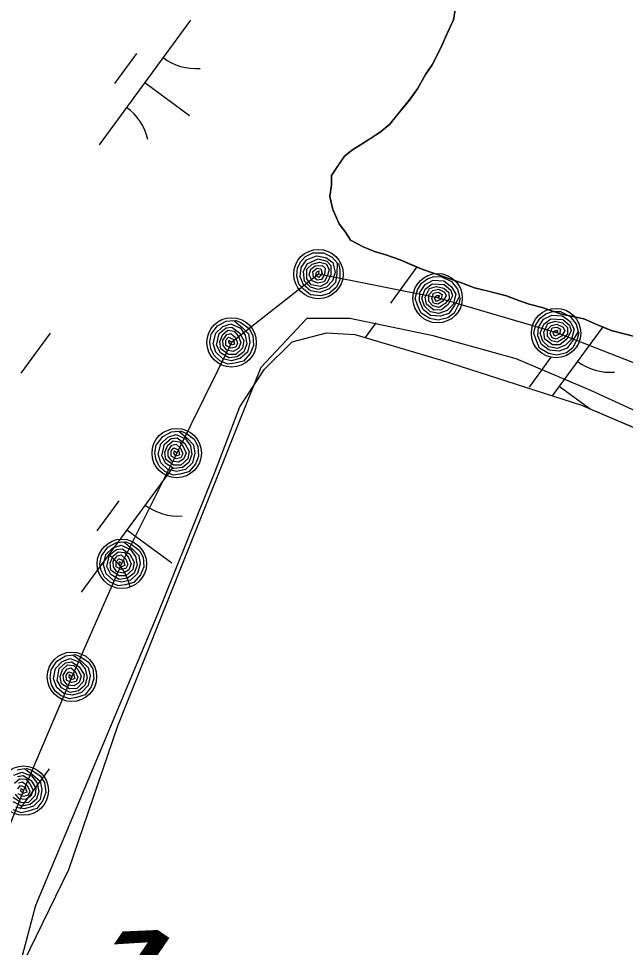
# Model space of a CAD drawing. Extents: x 3905714 to 3926767, y 183354 to 205755.
# Drawn here: x 3916273 to 3916469.5, y 193950.9 to 194251.5 of the extents above; entities that cross this region are included whole.
import ezdxf

# ---------------------------------------------------------------- set-up
doc = ezdxf.new("R2010")
doc.units = 0
for name, color, linetype in [('V-RIVR-EDGE', 7, 'Continuous'), ('V-RRAP-FSHR', 7, 'Continuous'), ('V-STRM-FMON', 7, 'Continuous'), ('V-TOPO-SHOR', 7, 'Continuous'), ('V-WETL-SWMP', 7, 'Continuous')]:
    doc.layers.add(name, color=color, linetype=linetype)

msp = doc.modelspace()

# ---------------------------------------------------------------- linework, layer by layer
at = {"layer": 'V-RIVR-EDGE'}
msp.add_lwpolyline([(3916719.45, 194566.05), (3916751.98, 194467.56), (3916758.48, 194451.76), (3916719.45, 194378.35), (3916678.57, 194326.32), (3916660.91, 194292.87), (3916643.26, 194265.92), (3916624.68, 194237.11), (3916604.23, 194203.66), (3916588.44, 194176.71), (3916566.14, 194140.47), (3916547.55, 194101.45), (3916482.51, 194120.03), (3916458.35, 194131.18), (3916434.19, 194141.4), (3916407.24, 194148.84), (3916380.29, 194154.41), (3916366.36, 194154.41), (3916351.49, 194138.62), (3916305.03, 194022.47), (3916289.23, 193976), (3916272.51, 193941.62)], dxfattribs=at)
at = {"layer": 'V-RRAP-FSHR'}
for points in [[(3916720.43, 194520.9), (3916731.64, 194482.5), (3916728.16, 194445.15), (3916711.61, 194408.74), (3916693.96, 194372.89), (3916674.28, 194338.21), (3916654.1, 194303.53), (3916634.17, 194268.84), (3916614.24, 194234.16), (3916594.28, 194199.5), (3916573.9, 194165.81), (3916553.52, 194130.66), (3916520.76, 194118.89), (3916484.27, 194135.29), (3916447.58, 194149.71), (3916408.69, 194161.11), (3916370.13, 194168.8), (3916342, 194146.7), (3916324.24, 194110.86), (3916306.47, 194075.24), (3916290.31, 194038.45), (3916274.69, 194001.63), (3916259.73, 193964.8), (3916242.28, 193928.59)], [(3916376.6, 194172.24), (3916377.09, 194170.21), (3916377.1, 194166.94), (3916376.01, 194164.6), (3916373.57, 194162.52), (3916370.9, 194161.82), (3916367.58, 194162.04), (3916365.34, 194163.89), (3916363.73, 194165.5), (3916363.08, 194168.26), (3916363.33, 194170.78), (3916364.4, 194172.88), (3916365.92, 194174.5), (3916368.27, 194175.64), (3916371.74, 194175.66), (3916374.61, 194174.28), (3916376.22, 194172.49), (3916376.04, 194168.98), (3916375.6, 194166.04), (3916373.64, 194164.05), (3916370.66, 194162.81), (3916367.6, 194163.38), (3916365.31, 194165.34), (3916364.19, 194167.9), (3916364.51, 194170.97), (3916366.27, 194173.37), (3916369.45, 194174.7), (3916372.52, 194174.17), (3916374.81, 194172.56), (3916375.51, 194169.27), (3916374.65, 194166.64), (3916372.71, 194164.56), (3916370.06, 194163.8), (3916367.51, 194164.53), (3916365.58, 194166.49), (3916365.27, 194169.62), (3916366.52, 194172.17), (3916370.07, 194173.74), (3916372.82, 194173.03), (3916374.12, 194171.63), (3916374.15, 194168.57), (3916372.96, 194165.95), (3916370.79, 194164.83), (3916367.8, 194165.38), (3916366.41, 194167.3), (3916366.38, 194170.39), (3916368.12, 194172.05), (3916370.48, 194172.63), (3916372.58, 194172.09), (3916373.56, 194170.28), (3916373.09, 194168.35), (3916371.94, 194166.35), (3916369.92, 194165.86), (3916368.09, 194166.57), (3916367.13, 194168.53), (3916367.69, 194170.36), (3916369.06, 194171.48), (3916371.28, 194171.56), (3916372.3, 194170.7), (3916372.13, 194168.71), (3916371.09, 194167.09), (3916369.68, 194166.8), (3916368.51, 194167.83), (3916368.26, 194169.69), (3916369.57, 194170.68), (3916370.9, 194170.56), (3916371.31, 194168.97), (3916370.26, 194167.71), (3916369.28, 194168.36), (3916369.52, 194169.48), (3916370.29, 194169.83), (3916370.18, 194168.8)], [(3916416.01, 194161.16), (3916415.53, 194159.14), (3916414.06, 194156.21), (3916412.04, 194154.61), (3916408.92, 194153.86), (3916406.22, 194154.44), (3916403.36, 194156.13), (3916402.2, 194158.79), (3916401.49, 194160.95), (3916402.15, 194163.72), (3916403.51, 194165.85), (3916405.41, 194167.24), (3916407.5, 194168), (3916410.11, 194167.96), (3916413.22, 194166.41), (3916415.16, 194163.88), (3916415.79, 194161.56), (3916414.04, 194158.51), (3916412.32, 194156.09), (3916409.68, 194155.19), (3916406.45, 194155.44), (3916403.99, 194157.32), (3916402.83, 194160.1), (3916402.98, 194162.89), (3916404.65, 194165.48), (3916407.31, 194166.83), (3916410.74, 194166.59), (3916413.24, 194164.72), (3916414.56, 194162.26), (3916413.7, 194159.01), (3916411.75, 194157.05), (3916409.08, 194156.07), (3916406.37, 194156.59), (3916404.42, 194158.38), (3916403.58, 194161.01), (3916404.72, 194163.94), (3916406.99, 194165.65), (3916410.87, 194165.45), (3916413, 194163.57), (3916413.52, 194161.74), (3916412.17, 194159), (3916409.93, 194157.19), (3916407.48, 194157.18), (3916405.07, 194159.02), (3916404.69, 194161.35), (3916406.05, 194164.12), (3916408.36, 194164.82), (3916410.73, 194164.27), (3916412.36, 194162.85), (3916412.42, 194160.79), (3916411.12, 194159.28), (3916409.19, 194158.01), (3916407.17, 194158.49), (3916405.86, 194159.94), (3916405.89, 194162.13), (3916407.21, 194163.51), (3916408.94, 194163.88), (3916410.96, 194162.96), (3916411.48, 194161.73), (3916410.43, 194160.03), (3916408.77, 194159.05), (3916407.39, 194159.43), (3916406.81, 194160.88), (3916407.42, 194162.65), (3916409.03, 194162.94), (3916410.17, 194162.24), (3916409.81, 194160.64), (3916408.31, 194159.98), (3916407.73, 194161.01), (3916408.45, 194161.89), (3916409.29, 194161.86), (3916408.73, 194160.99)], [(3916454.38, 194149.86), (3916453.91, 194147.84), (3916452.44, 194144.92), (3916450.41, 194143.32), (3916447.29, 194142.56), (3916444.59, 194143.14), (3916441.73, 194144.83), (3916440.57, 194147.5), (3916439.86, 194149.66), (3916440.52, 194152.42), (3916441.88, 194154.55), (3916443.79, 194155.94), (3916445.87, 194156.7), (3916448.48, 194156.67), (3916451.59, 194155.11), (3916453.53, 194152.58), (3916454.16, 194150.27), (3916452.41, 194147.21), (3916450.69, 194144.79), (3916448.05, 194143.89), (3916444.83, 194144.14), (3916442.36, 194146.02), (3916441.2, 194148.81), (3916441.35, 194151.6), (3916443.02, 194154.18), (3916445.68, 194155.54), (3916449.11, 194155.29), (3916451.62, 194153.43), (3916452.93, 194150.96), (3916452.07, 194147.71), (3916450.12, 194145.75), (3916447.45, 194144.77), (3916444.74, 194145.29), (3916442.79, 194147.08), (3916441.95, 194149.71), (3916443.09, 194152.64), (3916445.36, 194154.35), (3916449.24, 194154.15), (3916451.37, 194152.28), (3916451.9, 194150.44), (3916450.54, 194147.7), (3916448.3, 194145.89), (3916445.85, 194145.88), (3916443.44, 194147.72), (3916443.06, 194150.06), (3916444.42, 194152.83), (3916446.73, 194153.52), (3916449.1, 194152.98), (3916450.73, 194151.55), (3916450.79, 194149.49), (3916449.49, 194147.98), (3916447.57, 194146.72), (3916445.54, 194147.19), (3916444.23, 194148.64), (3916444.26, 194150.83), (3916445.58, 194152.21), (3916447.31, 194152.59), (3916449.33, 194151.66), (3916449.85, 194150.44), (3916448.8, 194148.73), (3916447.14, 194147.76), (3916445.76, 194148.13), (3916445.18, 194149.59), (3916445.79, 194151.36), (3916447.4, 194151.65), (3916448.54, 194150.95), (3916448.19, 194149.34), (3916446.68, 194148.68), (3916446.1, 194149.71), (3916446.82, 194150.6), (3916447.66, 194150.56), (3916447.1, 194149.69)], [(3916343.12, 194153.94), (3916345.03, 194153.12), (3916347.66, 194151.17), (3916348.88, 194148.9), (3916349.09, 194145.69), (3916348.05, 194143.14), (3916345.89, 194140.62), (3916343.06, 194139.93), (3916340.81, 194139.6), (3916338.21, 194140.73), (3916336.34, 194142.44), (3916335.3, 194144.56), (3916334.91, 194146.74), (3916335.4, 194149.31), (3916337.47, 194152.1), (3916340.29, 194153.58), (3916342.69, 194153.79), (3916345.39, 194151.54), (3916347.48, 194149.43), (3916347.91, 194146.67), (3916347.11, 194143.54), (3916344.82, 194141.44), (3916341.88, 194140.77), (3916339.16, 194141.4), (3916336.9, 194143.5), (3916336.03, 194146.35), (3916336.87, 194149.69), (3916339.14, 194151.83), (3916341.79, 194152.71), (3916344.84, 194151.29), (3916346.43, 194149.03), (3916346.94, 194146.23), (3916345.95, 194143.65), (3916343.85, 194142.05), (3916341.12, 194141.67), (3916338.43, 194143.3), (3916337.14, 194145.83), (3916338, 194149.62), (3916340.22, 194151.39), (3916342.12, 194151.59), (3916344.58, 194149.78), (3916345.98, 194147.26), (3916345.57, 194144.86), (3916343.34, 194142.79), (3916340.97, 194142.82), (3916338.48, 194144.65), (3916338.2, 194147.04), (3916339.14, 194149.28), (3916340.83, 194150.64), (3916342.87, 194150.34), (3916344.13, 194148.8), (3916345.04, 194146.68), (3916344.22, 194144.77), (3916342.56, 194143.73), (3916340.42, 194144.14), (3916339.29, 194145.68), (3916339.21, 194147.45), (3916340.48, 194149.27), (3916341.77, 194149.58), (3916343.27, 194148.25), (3916343.94, 194146.45), (3916343.33, 194145.15), (3916341.8, 194144.83), (3916340.16, 194145.74), (3916340.16, 194147.37), (3916341.04, 194148.37), (3916342.56, 194147.75), (3916342.95, 194146.15), (3916341.84, 194145.76), (3916341.09, 194146.62), (3916341.27, 194147.44), (3916342.03, 194146.74)], [(3916325.35, 194118.1), (3916327.27, 194117.28), (3916329.89, 194115.33), (3916331.12, 194113.06), (3916331.33, 194109.85), (3916330.29, 194107.3), (3916328.12, 194104.78), (3916325.3, 194104.09), (3916323.05, 194103.76), (3916320.44, 194104.89), (3916318.58, 194106.6), (3916317.54, 194108.72), (3916317.15, 194110.9), (3916317.64, 194113.47), (3916319.71, 194116.26), (3916322.53, 194117.74), (3916324.92, 194117.96), (3916327.63, 194115.7), (3916329.71, 194113.59), (3916330.14, 194110.83), (3916329.34, 194107.7), (3916327.06, 194105.6), (3916324.12, 194104.93), (3916321.4, 194105.57), (3916319.14, 194107.66), (3916318.26, 194110.51), (3916319.1, 194113.85), (3916321.37, 194115.99), (3916324.02, 194116.87), (3916327.08, 194115.45), (3916328.67, 194113.19), (3916329.18, 194110.39), (3916328.19, 194107.81), (3916326.09, 194106.21), (3916323.36, 194105.83), (3916320.67, 194107.46), (3916319.38, 194109.99), (3916320.24, 194113.78), (3916322.46, 194115.55), (3916324.36, 194115.76), (3916326.82, 194113.95), (3916328.22, 194111.42), (3916327.81, 194109.02), (3916325.58, 194106.95), (3916323.21, 194106.98), (3916320.72, 194108.81), (3916320.43, 194111.2), (3916321.38, 194113.44), (3916323.06, 194114.8), (3916325.11, 194114.5), (3916326.37, 194112.96), (3916327.28, 194110.85), (3916326.46, 194108.93), (3916324.8, 194107.89), (3916322.66, 194108.3), (3916321.52, 194109.84), (3916321.45, 194111.61), (3916322.71, 194113.43), (3916324.01, 194113.74), (3916325.51, 194112.41), (3916326.18, 194110.61), (3916325.57, 194109.31), (3916324.04, 194108.99), (3916322.4, 194109.9), (3916322.4, 194111.54), (3916323.28, 194112.53), (3916324.8, 194111.91), (3916325.19, 194110.32), (3916324.08, 194109.92), (3916323.33, 194110.78), (3916323.51, 194111.6), (3916324.27, 194110.9)], [(3916307.59, 194082.26), (3916309.51, 194081.44), (3916312.13, 194079.49), (3916313.35, 194077.22), (3916313.56, 194074.01), (3916312.52, 194071.46), (3916310.36, 194068.94), (3916307.54, 194068.25), (3916305.29, 194067.93), (3916302.68, 194069.05), (3916300.82, 194070.76), (3916299.77, 194072.88), (3916299.39, 194075.06), (3916299.88, 194077.63), (3916301.95, 194080.42), (3916304.77, 194081.9), (3916307.16, 194082.11), (3916309.86, 194079.86), (3916311.95, 194077.75), (3916312.38, 194074.99), (3916311.58, 194071.86), (3916309.3, 194069.76), (3916306.36, 194069.09), (3916303.63, 194069.73), (3916301.38, 194071.82), (3916300.5, 194074.67), (3916301.34, 194078.01), (3916303.61, 194080.15), (3916306.26, 194081.03), (3916309.32, 194079.61), (3916310.91, 194077.35), (3916311.41, 194074.55), (3916310.43, 194071.97), (3916308.33, 194070.37), (3916305.59, 194069.99), (3916302.91, 194071.62), (3916301.62, 194074.15), (3916302.48, 194077.94), (3916304.7, 194079.71), (3916306.59, 194079.92), (3916309.06, 194078.11), (3916310.46, 194075.58), (3916310.04, 194073.18), (3916307.81, 194071.11), (3916305.45, 194071.14), (3916302.95, 194072.97), (3916302.67, 194075.36), (3916303.62, 194077.6), (3916305.3, 194078.96), (3916307.34, 194078.66), (3916308.6, 194077.12), (3916309.52, 194075.01), (3916308.7, 194073.09), (3916307.04, 194072.05), (3916304.89, 194072.46), (3916303.76, 194074), (3916303.69, 194075.77), (3916304.95, 194077.59), (3916306.25, 194077.9), (3916307.74, 194076.57), (3916308.42, 194074.77), (3916307.81, 194073.47), (3916306.28, 194073.15), (3916304.64, 194074.06), (3916304.63, 194075.7), (3916305.52, 194076.69), (3916307.04, 194076.07), (3916307.42, 194074.48), (3916306.31, 194074.08), (3916305.56, 194074.94), (3916305.74, 194075.76), (3916306.51, 194075.06)], [(3916291, 194045.74), (3916292.96, 194045.04), (3916295.69, 194043.24), (3916297.05, 194041.05), (3916297.44, 194037.86), (3916296.56, 194035.25), (3916294.55, 194032.6), (3916291.77, 194031.75), (3916289.54, 194031.29), (3916286.87, 194032.27), (3916284.91, 194033.86), (3916283.75, 194035.91), (3916283.23, 194038.07), (3916283.57, 194040.66), (3916285.47, 194043.57), (3916288.2, 194045.21), (3916290.58, 194045.57), (3916293.41, 194043.48), (3916295.62, 194041.49), (3916296.21, 194038.76), (3916295.59, 194035.59), (3916293.44, 194033.36), (3916290.54, 194032.52), (3916287.79, 194032.99), (3916285.41, 194034.96), (3916284.37, 194037.75), (3916285.01, 194041.13), (3916287.15, 194043.4), (3916289.74, 194044.43), (3916292.88, 194043.2), (3916294.6, 194041.04), (3916295.27, 194038.27), (3916294.44, 194035.64), (3916292.43, 194033.91), (3916289.73, 194033.38), (3916286.95, 194034.84), (3916285.51, 194037.3), (3916286.15, 194041.12), (3916288.26, 194043.02), (3916290.14, 194043.34), (3916292.71, 194041.68), (3916294.25, 194039.24), (3916293.98, 194036.82), (3916291.88, 194034.63), (3916289.51, 194034.52), (3916286.92, 194036.19), (3916286.49, 194038.56), (3916287.31, 194040.86), (3916288.91, 194042.31), (3916290.96, 194042.13), (3916292.31, 194040.67), (3916293.35, 194038.61), (3916292.64, 194036.65), (3916291.05, 194035.52), (3916288.88, 194035.8), (3916287.66, 194037.27), (3916287.48, 194039.03), (3916288.64, 194040.93), (3916289.91, 194041.31), (3916291.48, 194040.07), (3916292.26, 194038.31), (3916291.73, 194036.98), (3916290.22, 194036.57), (3916288.53, 194037.38), (3916288.43, 194039.01), (3916289.26, 194040.06), (3916290.81, 194039.53), (3916291.29, 194037.96), (3916290.2, 194037.5), (3916289.41, 194038.31), (3916289.54, 194039.15), (3916290.34, 194038.49)], [(3916275.38, 194008.92), (3916277.34, 194008.21), (3916280.07, 194006.42), (3916281.43, 194004.22), (3916281.83, 194001.03), (3916280.94, 193998.42), (3916278.93, 193995.78), (3916276.15, 193994.92), (3916273.93, 193994.47), (3916271.25, 193995.44)], [(3916272.64, 194006.2), (3916274.52, 194006.52), (3916277.09, 194004.85), (3916278.63, 194002.42), (3916278.37, 193999.99), (3916276.26, 193997.8), (3916273.89, 193997.69), (3916271.3, 193999.36)], [(3916271.53, 194006.58), (3916274.12, 194007.61), (3916277.26, 194006.37), (3916278.98, 194004.21), (3916279.65, 194001.45), (3916278.82, 193998.81), (3916276.82, 193997.09), (3916274.11, 193996.55), (3916271.33, 193998.02)], [(3916272.58, 194008.39), (3916274.96, 194008.74), (3916277.79, 194006.65), (3916280, 194004.67), (3916280.59, 194001.94), (3916279.98, 193998.77), (3916277.82, 193996.54), (3916274.92, 193995.7), (3916272.17, 193996.17)], [(3916271.69, 194004.03), (3916273.29, 194005.48), (3916275.34, 194005.31), (3916276.69, 194003.85), (3916277.73, 194001.79), (3916277.02, 193999.83), (3916275.43, 193998.69), (3916273.26, 193998.98), (3916272.04, 194000.45)], [(3916272.81, 194002.19), (3916273.64, 194003.24), (3916275.19, 194002.7), (3916275.67, 194001.13), (3916274.58, 194000.67), (3916273.79, 194001.49), (3916273.92, 194002.32), (3916274.72, 194001.66)], [(3916273.02, 194004.1), (3916274.29, 194004.48), (3916275.87, 194003.24), (3916276.65, 194001.48), (3916276.11, 194000.15), (3916274.6, 193999.74), (3916272.92, 194000.55)]]:
    msp.add_lwpolyline(points, dxfattribs=at)
for centre in [(3916370.13, 194168.8), (3916408.69, 194161.01), (3916447.06, 194149.71), (3916342, 194146.7), (3916324.24, 194110.86), (3916306.47, 194075.02), (3916290.31, 194038.45), (3916274.69, 194001.63)]:
    msp.add_circle(centre, 8, dxfattribs=at)
at = {"layer": 'V-TOPO-SHOR'}
for points in [[(3916361.62, 194146.9), (3916372.74, 194149.8), (3916381.87, 194149.25), (3916409.94, 194140.95), (3916455.25, 194126.37), (3916498.06, 194108.12), (3916511.1, 194102.36), (3916519.96, 194098.36), (3916527.1, 194095.86), (3916531.54, 194095.09), (3916538.69, 194095.3), (3916547.34, 194097.46), (3916551.79, 194100.15), (3916561.73, 194110.95), (3916601.36, 194180.53), (3916687.05, 194322.86), (3916748.1, 194427.35), (3916752.62, 194439.17), (3916754.15, 194448.53), (3916753.21, 194456.19), (3916751.29, 194465.08), (3916739.52, 194509.32), (3916720.77, 194562.04)], [(3916414.34, 194254.29), (3916413.8, 194251.15), (3916411.68, 194246.47), (3916410.1, 194242.82), (3916408.51, 194239.69), (3916406.93, 194236.57), (3916404.82, 194233.45), (3916402.18, 194228.76), (3916399.55, 194225.12), (3916397.44, 194222.52), (3916395.33, 194219.92), (3916393.23, 194217.32), (3916390.08, 194214.73), (3916386.94, 194212.66), (3916383.79, 194210.59), (3916381.17, 194209.04), (3916378.55, 194206.96), (3916376.44, 194203.84), (3916374.33, 194200.72), (3916374.31, 194197.58), (3916373.77, 194193.93), (3916374.79, 194189.75), (3916376.85, 194185.03), (3916378.93, 194182.41), (3916380.48, 194179.79), (3916384.64, 194177.67), (3916388.29, 194176.08), (3916391.94, 194175.02), (3916396.63, 194173.42), (3916400.28, 194171.83), (3916403.93, 194170.25), (3916407.05, 194169.18), (3916410.18, 194168.12), (3916416.44, 194166), (3916420.61, 194164.4), (3916424.78, 194163.34), (3916431.04, 194161.73), (3916435.21, 194160.14), (3916438.33, 194159.08), (3916442.51, 194158.01), (3916448.76, 194155.88), (3916456.07, 194154.27)], [(3916456.07, 194154.27), (3916459.71, 194152.68), (3916464.92, 194150.57), (3916469.1, 194149.49), (3916473.27, 194148.43)], [(3916273.86, 193946.61), (3916278.65, 193964.59), (3916317.93, 194058.35), (3916336.71, 194104.86), (3916344.72, 194125.79), (3916352.69, 194138.08), (3916361.62, 194146.9)]]:
    msp.add_lwpolyline(points, dxfattribs=at)
at = {"layer": 'V-WETL-SWMP'}
for p, q in [((3916413.8, 194251.15), (3916414.34, 194254.29)), ((3916328.68, 194250.96), (3916299.13, 194210.63)), ((3916411.69, 194246.47), (3916413.8, 194251.15)), ((3916410.1, 194242.82), (3916411.69, 194246.47)), ((3916406.93, 194236.57), (3916410.1, 194242.82)), ((3916311.23, 194240.2), (3916304.14, 194230.52)), ((3916404.82, 194233.45), (3916406.93, 194236.57)), ((3916402.18, 194228.76), (3916404.82, 194233.45)), ((3916313.91, 194230.8), (3916328.43, 194220.16)), ((3916399.54, 194225.12), (3916402.18, 194228.76)), ((3916393.23, 194217.32), (3916399.54, 194225.12)), ((3916390.08, 194214.73), (3916393.23, 194217.32)), ((3916383.79, 194210.59), (3916390.08, 194214.73)), ((3916381.17, 194209.04), (3916383.79, 194210.59)), ((3916378.54, 194206.96), (3916381.17, 194209.04)), ((3916374.33, 194200.72), (3916378.54, 194206.96)), ((3916374.31, 194197.58), (3916374.33, 194200.72)), ((3916373.77, 194193.93), (3916374.31, 194197.58)), ((3916374.79, 194189.75), (3916373.77, 194193.93)), ((3916376.85, 194185.03), (3916374.79, 194189.75)), ((3916378.92, 194182.41), (3916376.85, 194185.03)), ((3916380.48, 194179.79), (3916378.92, 194182.41)), ((3916384.64, 194177.67), (3916380.48, 194179.79)), ((3916388.29, 194176.08), (3916384.64, 194177.67)), ((3916391.94, 194175.02), (3916388.29, 194176.08)), ((3916396.63, 194173.43), (3916391.94, 194175.02)), ((3916403.93, 194170.25), (3916396.63, 194173.43)), ((3916401.95, 194171.11), (3916393.4, 194159.44)), ((3916416.44, 194166), (3916403.93, 194170.25)), ((3916420.61, 194164.4), (3916416.44, 194166)), ((3916431.04, 194161.73), (3916420.61, 194164.4)), ((3916435.21, 194160.14), (3916431.04, 194161.73)), ((3916438.33, 194159.08), (3916435.21, 194160.14)), ((3916442.51, 194158.01), (3916438.33, 194159.08)), ((3916448.76, 194155.88), (3916442.51, 194158.01)), ((3916456.07, 194154.27), (3916448.76, 194155.88)), ((3916459.71, 194152.68), (3916456.07, 194154.27)), ((3916388.68, 194152.99), (3916385.21, 194148.26)), ((3916462.15, 194151.69), (3916445.82, 194129.4)), ((3916464.93, 194150.56), (3916459.71, 194152.68)), ((3916473.27, 194148.43), (3916464.93, 194150.56)), ((3916283.26, 194149.7), (3916273.81, 194136.79)), ((3916361.62, 194146.9), (3916372.74, 194149.8)), ((3916372.74, 194149.8), (3916381.87, 194149.25)), ((3916381.87, 194149.25), (3916409.94, 194140.95)), ((3916352.69, 194138.08), (3916361.62, 194146.9)), ((3916445.41, 194141.89), (3916438.31, 194132.21)), ((3916409.94, 194140.95), (3916455.25, 194126.37)), ((3916344.72, 194125.79), (3916352.69, 194138.08)), ((3916448.08, 194132.49), (3916458.09, 194125.16)), ((3916336.71, 194104.87), (3916344.72, 194125.79)), ((3916455.25, 194126.37), (3916498.06, 194108.11)), ((3916322.9, 194106.14), (3916293.35, 194065.81)), ((3916317.93, 194058.35), (3916336.71, 194104.87)), ((3916305.45, 194095.38), (3916298.36, 194085.7)), ((3916308.13, 194085.98), (3916322.65, 194075.34)), ((3916278.65, 193964.59), (3916317.93, 194058.35)), ((3916282.91, 194008.63), (3916273.46, 193995.72)), ((3916273.86, 193946.61), (3916278.65, 193964.59))]:
    msp.add_line(p, q, dxfattribs=at)
for centre, start, end in [((3916330.42, 194252.94), 233, 274.5436), ((3916297.77, 194208.38), 13, 54.5436), ((3916464.6, 194154.63), 233, 274.5436), ((3916324.65, 194108.12), 233, 274.5436), ((3916292, 194063.56), 13, 54.5436)]:
    msp.add_arc(centre, 17.62, start, end, dxfattribs=at)

# ---------------------------------------------------------------- texts
at = {"layer": 'V-STRM-FMON'}
msp.add_text('10.87R', height=42, rotation=325.7191, dxfattribs=at).set_placement((3916282.45, 193930))

doc.saveas('drawing.dxf')
